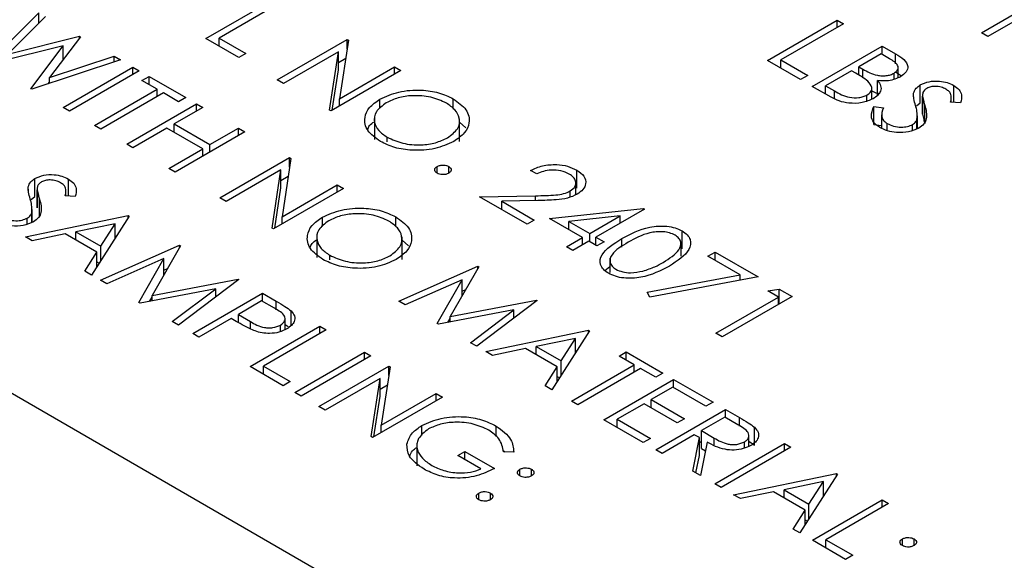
# Model space of a CAD drawing. Header units: inches. Extents: x 1880 to 2363, y -453 to -54.
# Tile 379 of 656: x 2068.505 to 2069.403, y -270.976 to -270.484. Entities that reach past the tile are written whole.
import ezdxf

# ---------------------------------------------------------------- set-up
doc = ezdxf.new("R2010")
doc.units = ezdxf.units.IN
doc.header["$LTSCALE"] = 0.5
doc.header["$MEASUREMENT"] = 0
doc.layers.add('DSS-M-S', color=53, linetype='Continuous')

msp = doc.modelspace()

# ---------------------------------------------------------------- linework, layer by layer
at = {"layer": 'DSS-M-S', "linetype": 'Continuous', "lineweight": 25}
for p, q in [((2064.23349, -268.36222), (2073.07233, -273.46477)), ((2068.67481, -270.50092), (2068.73845, -270.46418)), ((2069.45134, -270.46241), (2069.3877, -270.49915)), ((2068.74416, -270.46748), (2068.68705, -270.50045)), ((2068.47614, -270.524), (2068.52285, -270.47748)), ((2068.52876, -270.48089), (2068.49454, -270.51503)), ((2068.52285, -270.48678), (2068.52285, -270.47748)), ((2069.38199, -270.49585), (2069.41299, -270.47796)), ((2069.18679, -270.52094), (2069.25043, -270.4842)), ((2069.25614, -270.48749), (2069.19902, -270.52046)), ((2069.25043, -270.4842), (2069.25614, -270.48749)), ((2069.25043, -270.49079), (2069.25043, -270.4842)), ((2068.49454, -270.51503), (2068.55973, -270.49878)), ((2068.56056, -270.49925), (2068.53239, -270.53651)), ((2068.55973, -270.49878), (2068.56056, -270.49925)), ((2068.55973, -270.50035), (2068.55973, -270.49878)), ((2068.705, -270.51834), (2068.67481, -270.50092)), ((2068.68705, -270.50045), (2068.71153, -270.51458)), ((2068.68705, -270.50798), (2068.68705, -270.50045)), ((2069.3877, -270.49915), (2069.38199, -270.49585)), ((2068.54501, -270.50756), (2068.47696, -270.52447)), ((2068.51549, -270.54671), (2068.54501, -270.50756)), ((2068.54501, -270.51982), (2068.54501, -270.50756)), ((2068.74009, -270.5386), (2068.80372, -270.50186)), ((2068.80492, -270.50255), (2068.79688, -270.55574)), ((2068.80372, -270.50186), (2068.80492, -270.50255)), ((2068.80372, -270.51047), (2068.80372, -270.50186)), ((2069.22758, -270.54449), (2069.29122, -270.50775)), ((2069.29122, -270.50775), (2069.30364, -270.51492)), ((2069.29122, -270.51528), (2069.29122, -270.50775)), ((2068.53239, -270.53651), (2068.59126, -270.51698)), ((2068.54501, -270.51878), (2068.54598, -270.51853)), ((2068.59126, -270.51698), (2068.5971, -270.52035)), ((2068.59126, -270.52229), (2068.59126, -270.51698)), ((2068.71153, -270.51458), (2068.705, -270.51834)), ((2068.79577, -270.51305), (2068.7458, -270.54189)), ((2068.78774, -270.56611), (2068.79577, -270.51305)), ((2068.79577, -270.52938), (2068.79577, -270.51305)), ((2068.79577, -270.52278), (2068.80245, -270.51893)), ((2069.2904, -270.51481), (2069.27001, -270.52659)), ((2069.29816, -270.51929), (2069.2904, -270.51481)), ((2069.30364, -270.52394), (2069.30364, -270.51492)), ((2068.5971, -270.52035), (2068.5163, -270.54718)), ((2068.54488, -270.56368), (2068.60852, -270.52694)), ((2068.60852, -270.52694), (2068.61423, -270.53024)), ((2068.60852, -270.53353), (2068.60852, -270.52694)), ((2068.79688, -270.55574), (2068.84697, -270.52682)), ((2068.84697, -270.52682), (2068.85268, -270.53012)), ((2068.84697, -270.53342), (2068.84697, -270.52682)), ((2069.21697, -270.53836), (2069.18679, -270.52094)), ((2069.19902, -270.52046), (2069.2235, -270.53459)), ((2069.19902, -270.528), (2069.19902, -270.52046)), ((2069.27001, -270.52659), (2069.27384, -270.5288)), ((2069.27001, -270.53418), (2069.27001, -270.52659)), ((2069.306, -270.53663), (2069.306, -270.5276)), ((2068.53239, -270.54184), (2068.53239, -270.53651)), ((2068.61423, -270.53024), (2068.55059, -270.56698)), ((2068.61668, -270.53919), (2068.62321, -270.53542)), ((2068.62321, -270.53542), (2068.65666, -270.55473)), ((2068.62321, -270.54295), (2068.62321, -270.53542)), ((2068.85268, -270.53012), (2068.78904, -270.56686)), ((2068.7902, -270.56619), (2068.79577, -270.52938)), ((2069.2235, -270.53459), (2069.21697, -270.53836)), ((2069.26348, -270.53036), (2069.23982, -270.54401)), ((2069.26727, -270.53254), (2069.26348, -270.53036)), ((2069.27384, -270.53662), (2069.27384, -270.5288)), ((2069.30226, -270.53813), (2069.30226, -270.53246)), ((2069.30364, -270.53125), (2069.30897, -270.53493)), ((2068.53117, -270.54224), (2068.53239, -270.54062)), ((2068.63055, -270.54719), (2068.61668, -270.53919)), ((2068.7458, -270.54189), (2068.74009, -270.5386)), ((2069.24479, -270.55442), (2069.22758, -270.54449)), ((2069.23982, -270.54401), (2069.24795, -270.54871)), ((2069.23982, -270.55155), (2069.23982, -270.54401)), ((2069.28187, -270.55619), (2069.28187, -270.54619)), ((2069.28719, -270.5527), (2069.28719, -270.53926)), ((2069.32614, -270.5595), (2069.32614, -270.54317)), ((2069.35667, -270.55916), (2069.35667, -270.54365)), ((2068.5163, -270.54718), (2068.51549, -270.54671)), ((2068.57344, -270.58016), (2068.63055, -270.54719)), ((2068.63626, -270.55049), (2068.57915, -270.58346)), ((2068.63055, -270.55379), (2068.63055, -270.54719)), ((2068.65013, -270.5585), (2068.63626, -270.55049)), ((2068.65666, -270.55473), (2068.65013, -270.5585)), ((2069.24795, -270.55586), (2069.24795, -270.54871)), ((2069.27747, -270.55775), (2069.27747, -270.55243)), ((2069.32001, -270.55397), (2069.32001, -270.55081)), ((2069.32808, -270.5529), (2069.32808, -270.56923)), ((2069.32809, -270.56981), (2069.32809, -270.55348)), ((2069.35435, -270.55898), (2069.35435, -270.55453)), ((2068.55059, -270.56698), (2068.54488, -270.56368)), ((2068.60281, -270.59712), (2068.66645, -270.56038)), ((2068.67216, -270.56368), (2068.64605, -270.57875)), ((2068.66645, -270.56038), (2068.67216, -270.56368)), ((2068.66645, -270.56698), (2068.66645, -270.56038)), ((2068.79688, -270.56233), (2068.79688, -270.55574)), ((2068.83363, -270.56469), (2068.83363, -270.55619)), ((2068.90041, -270.56477), (2068.90041, -270.55579)), ((2069.28392, -270.56283), (2069.29252, -270.56408)), ((2069.28392, -270.57916), (2069.28392, -270.56283)), ((2069.32254, -270.56236), (2069.32614, -270.5595)), ((2069.33031, -270.57841), (2069.33031, -270.56207)), ((2069.36285, -270.55965), (2069.35378, -270.55893)), ((2068.78904, -270.56686), (2068.78774, -270.56611)), ((2068.82851, -270.57247), (2068.82851, -270.59288)), ((2069.29085, -270.57042), (2069.29085, -270.58266)), ((2069.32344, -270.58305), (2069.32344, -270.57147)), ((2069.32816, -270.56924), (2069.32809, -270.56981)), ((2068.57915, -270.58346), (2068.57344, -270.58016)), ((2068.64605, -270.57875), (2068.67869, -270.59759)), ((2068.64605, -270.58629), (2068.64605, -270.57875)), ((2068.90615, -270.59458), (2068.90615, -270.57416)), ((2068.90615, -270.57712), (2068.91195, -270.58216)), ((2069.28392, -270.57916), (2069.29085, -270.58017)), ((2069.29589, -270.58479), (2069.29589, -270.57827)), ((2069.31914, -270.58457), (2069.31914, -270.57924)), ((2069.3231, -270.58317), (2069.3231, -270.57431)), ((2068.63953, -270.58252), (2068.60852, -270.60042)), ((2068.67216, -270.60136), (2068.63953, -270.58252)), ((2068.71051, -270.58582), (2068.64687, -270.62255)), ((2068.67869, -270.59759), (2068.7048, -270.58252)), ((2068.7048, -270.58252), (2068.71051, -270.58582)), ((2068.7048, -270.58911), (2068.7048, -270.58252)), ((2068.84031, -270.59491), (2068.84031, -270.59081)), ((2068.60852, -270.60042), (2068.60281, -270.59712)), ((2068.67869, -270.60419), (2068.67869, -270.59759)), ((2068.64116, -270.61926), (2068.67216, -270.60136)), ((2068.67216, -270.60795), (2068.67216, -270.60136)), ((2068.68766, -270.6461), (2068.7513, -270.60937)), ((2068.7525, -270.61006), (2068.74446, -270.66324)), ((2068.7513, -270.60937), (2068.7525, -270.61006)), ((2068.7513, -270.61798), (2068.7513, -270.60937)), ((2068.88572, -270.62361), (2068.88572, -270.61749)), ((2068.89633, -270.62361), (2068.89633, -270.61749)), ((2068.64687, -270.62255), (2068.64116, -270.61926)), ((2068.74335, -270.62055), (2068.69338, -270.6494)), ((2068.73532, -270.67361), (2068.74335, -270.62055)), ((2068.74335, -270.63688), (2068.74335, -270.62055)), ((2068.74335, -270.63029), (2068.75003, -270.62644)), ((2068.97669, -270.62432), (2068.97098, -270.62102)), ((2069.01295, -270.63709), (2069.01295, -270.62076)), ((2068.51922, -270.64475), (2068.51922, -270.62842)), ((2068.54975, -270.64441), (2068.54975, -270.6289)), ((2068.74446, -270.66324), (2068.79455, -270.63433)), ((2068.79455, -270.63433), (2068.80026, -270.63763)), ((2068.79455, -270.64092), (2068.79455, -270.63433)), ((2069.01213, -270.64323), (2069.01213, -270.63255)), ((2068.51309, -270.63922), (2068.51309, -270.63607)), ((2068.51563, -270.64761), (2068.51922, -270.64475)), ((2068.52117, -270.63815), (2068.52117, -270.65448)), ((2068.52117, -270.65506), (2068.52117, -270.63873)), ((2068.55594, -270.64491), (2068.54686, -270.64418)), ((2068.54743, -270.64423), (2068.54743, -270.63978)), ((2068.80026, -270.63763), (2068.73662, -270.67436)), ((2068.73778, -270.6737), (2068.74335, -270.63688)), ((2068.92448, -270.64504), (2068.9755, -270.64409)), ((2068.9755, -270.64856), (2068.9755, -270.64409)), ((2069.00703, -270.64525), (2069.00703, -270.63978)), ((2068.52339, -270.66366), (2068.52339, -270.64733)), ((2068.69338, -270.6494), (2068.68766, -270.6461)), ((2068.96772, -270.67001), (2068.92448, -270.64504)), ((2068.97755, -270.64853), (2068.94463, -270.64914)), ((2068.94463, -270.64914), (2068.97425, -270.66624)), ((2068.94463, -270.65668), (2068.94463, -270.64914)), ((2068.51041, -270.68155), (2068.60424, -270.66224)), ((2068.51619, -270.66842), (2068.51619, -270.65957)), ((2068.51653, -270.6683), (2068.51653, -270.65672)), ((2068.52125, -270.65449), (2068.52117, -270.65506)), ((2068.60505, -270.66271), (2068.57079, -270.7164)), ((2068.60424, -270.66224), (2068.60505, -270.66271)), ((2068.60424, -270.66399), (2068.60424, -270.66224)), ((2068.98812, -270.66483), (2069.07344, -270.65568)), ((2069.05247, -270.66253), (2069.00586, -270.66754)), ((2069.02483, -270.67849), (2069.05247, -270.66253)), ((2069.0746, -270.65635), (2069.03054, -270.68178)), ((2069.05247, -270.66912), (2069.05247, -270.66253)), ((2069.07344, -270.65568), (2069.0746, -270.65635)), ((2069.07344, -270.65702), (2069.07344, -270.65568)), ((2068.51222, -270.66983), (2068.51222, -270.66449)), ((2068.59218, -270.6696), (2068.55634, -270.67698)), ((2068.57909, -270.69011), (2068.59218, -270.6696)), ((2068.59218, -270.68288), (2068.59218, -270.6696)), ((2068.74446, -270.66984), (2068.74446, -270.66324)), ((2068.78121, -270.6722), (2068.78121, -270.66369)), ((2068.84799, -270.67228), (2068.84799, -270.6633)), ((2068.97425, -270.66624), (2068.96772, -270.67001)), ((2069.0183, -270.68225), (2068.98812, -270.66483)), ((2069.00586, -270.66754), (2069.02483, -270.67849)), ((2069.00586, -270.67507), (2069.00586, -270.66754)), ((2068.54672, -270.67896), (2068.51665, -270.68515)), ((2068.57557, -270.69561), (2068.54672, -270.67896)), ((2068.55634, -270.67698), (2068.57909, -270.69011)), ((2068.55634, -270.68451), (2068.55634, -270.67698)), ((2068.59218, -270.68105), (2068.59353, -270.68077)), ((2068.73662, -270.67436), (2068.73532, -270.67361)), ((2068.77609, -270.67997), (2068.77609, -270.70039)), ((2069.02483, -270.68602), (2069.02483, -270.67849)), ((2069.10893, -270.6925), (2069.10893, -270.67617)), ((2068.51665, -270.68515), (2068.51041, -270.68155)), ((2068.57895, -270.72111), (2068.65099, -270.68922)), ((2068.6518, -270.68969), (2068.62586, -270.73501)), ((2068.65099, -270.68922), (2068.6518, -270.68969)), ((2068.65099, -270.69112), (2068.65099, -270.68922)), ((2068.85373, -270.70209), (2068.85373, -270.68167)), ((2068.85373, -270.68463), (2068.85953, -270.68967)), ((2069.00362, -270.69073), (2069.0183, -270.68225)), ((2069.02402, -270.68555), (2069.00933, -270.69403)), ((2069.0183, -270.68885), (2069.0183, -270.68225)), ((2069.03136, -270.68979), (2069.02402, -270.68555)), ((2069.03054, -270.68178), (2069.03789, -270.68602)), ((2069.03054, -270.68932), (2069.03054, -270.68178)), ((2069.03789, -270.68602), (2069.03136, -270.68979)), ((2069.05418, -270.6909), (2069.05418, -270.68321)), ((2069.10802, -270.6992), (2069.10802, -270.68583)), ((2068.56458, -270.71282), (2068.57557, -270.69561)), ((2068.57557, -270.70891), (2068.57557, -270.69561)), ((2068.57909, -270.7034), (2068.57909, -270.69011)), ((2068.78789, -270.70242), (2068.78789, -270.69831)), ((2069.00933, -270.69403), (2069.00362, -270.69073)), ((2069.13253, -270.69921), (2069.13906, -270.69544)), ((2069.13906, -270.69544), (2069.17822, -270.71805)), ((2069.13906, -270.70298), (2069.13906, -270.69544)), ((2068.57557, -270.70441), (2068.57767, -270.70562)), ((2068.63667, -270.70145), (2068.5847, -270.72443)), ((2068.61384, -270.74125), (2068.63667, -270.70145)), ((2068.63667, -270.71612), (2068.63667, -270.70145)), ((2069.04325, -270.70105), (2069.04325, -270.71405)), ((2069.16203, -270.71624), (2069.13253, -270.69921)), ((2068.57079, -270.7164), (2068.56458, -270.71282)), ((2068.63667, -270.71189), (2068.63992, -270.71045)), ((2068.85084, -270.74031), (2068.92288, -270.70842)), ((2068.9237, -270.70889), (2068.89776, -270.7542)), ((2068.92288, -270.70842), (2068.9237, -270.70889)), ((2068.92288, -270.71031), (2068.92288, -270.70842)), ((2069.03868, -270.7122), (2069.04325, -270.70846)), ((2069.07728, -270.732), (2069.16203, -270.71624)), ((2069.16203, -270.72106), (2069.16203, -270.71624)), ((2068.5847, -270.72443), (2068.57895, -270.72111)), ((2068.62586, -270.73501), (2068.70429, -270.71999)), ((2068.70512, -270.72047), (2068.64993, -270.76209)), ((2068.70429, -270.71999), (2068.70512, -270.72047)), ((2068.70429, -270.7211), (2068.70429, -270.71999)), ((2068.90857, -270.72064), (2068.85659, -270.74362)), ((2068.88573, -270.76045), (2068.90857, -270.72064)), ((2068.90857, -270.73532), (2068.90857, -270.72064)), ((2069.17822, -270.71805), (2069.0795, -270.73642)), ((2068.68389, -270.72882), (2068.61513, -270.742)), ((2068.64419, -270.75878), (2068.68389, -270.72882)), ((2068.66298, -270.76963), (2068.72662, -270.73289)), ((2068.68389, -270.73648), (2068.68389, -270.72882)), ((2068.72662, -270.73289), (2068.7391, -270.74009)), ((2068.72662, -270.74042), (2068.72662, -270.73289)), ((2068.90857, -270.73108), (2068.91181, -270.72965)), ((2069.0795, -270.73642), (2069.07728, -270.732)), ((2069.18719, -270.73077), (2069.19746, -270.72916)), ((2069.19698, -270.73642), (2069.18719, -270.73077)), ((2069.19746, -270.72916), (2069.20922, -270.73595)), ((2069.19746, -270.74274), (2069.19746, -270.72916)), ((2068.61513, -270.742), (2068.61384, -270.74125)), ((2068.62372, -270.74035), (2068.62586, -270.73663)), ((2068.62586, -270.73994), (2068.62586, -270.73501)), ((2068.72581, -270.73995), (2068.70459, -270.7522)), ((2068.73745, -270.74667), (2068.72581, -270.73995)), ((2068.7391, -270.74797), (2068.7391, -270.74009)), ((2068.85659, -270.74362), (2068.85084, -270.74031)), ((2068.89776, -270.7542), (2068.97618, -270.73919)), ((2068.97701, -270.73967), (2068.92183, -270.78128)), ((2068.97618, -270.73919), (2068.97701, -270.73967)), ((2068.97618, -270.74029), (2068.97618, -270.73919)), ((2069.13987, -270.76939), (2069.19698, -270.73642)), ((2069.20922, -270.73595), (2069.14558, -270.77269)), ((2069.19698, -270.74301), (2069.19698, -270.73642)), ((2068.70459, -270.7522), (2068.7156, -270.75871)), ((2068.70459, -270.7597), (2068.70459, -270.7522)), ((2068.75264, -270.76248), (2068.75264, -270.74901)), ((2068.95579, -270.74802), (2068.88702, -270.76119)), ((2068.91609, -270.77797), (2068.95579, -270.74802)), ((2068.95579, -270.75567), (2068.95579, -270.74802)), ((2068.64993, -270.76209), (2068.64419, -270.75878)), ((2068.69807, -270.75597), (2068.66869, -270.77292)), ((2068.70262, -270.75859), (2068.69807, -270.75597)), ((2068.7156, -270.76533), (2068.7156, -270.75871)), ((2068.74718, -270.766), (2068.74718, -270.75612)), ((2068.74718, -270.76133), (2068.74989, -270.76332)), ((2068.88702, -270.76119), (2068.88573, -270.76045)), ((2068.89562, -270.75954), (2068.89776, -270.75582)), ((2068.89776, -270.75914), (2068.89776, -270.7542)), ((2068.66869, -270.77292), (2068.66298, -270.76963)), ((2068.7152, -270.79977), (2068.77884, -270.76303)), ((2068.78455, -270.76633), (2068.72744, -270.7993)), ((2068.74298, -270.76778), (2068.74298, -270.76207)), ((2068.77884, -270.76303), (2068.78455, -270.76633)), ((2068.77884, -270.76963), (2068.77884, -270.76303)), ((2068.92998, -270.78599), (2069.02381, -270.76668)), ((2069.02463, -270.76715), (2068.99036, -270.82085)), ((2069.02381, -270.76668), (2069.02463, -270.76715)), ((2069.02381, -270.76843), (2069.02381, -270.76668)), ((2069.14558, -270.77269), (2069.13987, -270.76939)), ((2068.92183, -270.78128), (2068.91609, -270.77797)), ((2069.01175, -270.77404), (2068.97592, -270.78142)), ((2068.99866, -270.79455), (2069.01175, -270.77404)), ((2069.01175, -270.78733), (2069.01175, -270.77404)), ((2068.756, -270.82332), (2068.81963, -270.78658)), ((2068.81963, -270.78658), (2068.82535, -270.78988)), ((2068.81963, -270.79318), (2068.81963, -270.78658)), ((2068.93622, -270.78959), (2068.92998, -270.78599)), ((2068.96629, -270.7834), (2068.93622, -270.78959)), ((2068.99514, -270.80006), (2068.96629, -270.7834)), ((2068.97592, -270.78896), (2068.97592, -270.78142)), ((2068.97592, -270.78142), (2068.99866, -270.79455)), ((2069.01175, -270.78549), (2069.0131, -270.78522)), ((2069.05155, -270.79023), (2069.05808, -270.78646)), ((2069.05808, -270.78646), (2069.09153, -270.80578)), ((2069.05808, -270.794), (2069.05808, -270.78646)), ((2068.82535, -270.78988), (2068.76171, -270.82662)), ((2068.99866, -270.80784), (2068.99866, -270.79455)), ((2069.06542, -270.79824), (2069.05155, -270.79023)), ((2068.74539, -270.8172), (2068.7152, -270.79977)), ((2068.72744, -270.7993), (2068.75192, -270.81343)), ((2068.72744, -270.80683), (2068.72744, -270.7993)), ((2068.77802, -270.83604), (2068.84166, -270.7993)), ((2068.84286, -270.79999), (2068.83482, -270.85318)), ((2068.84166, -270.7993), (2068.84286, -270.79999)), ((2068.84166, -270.80791), (2068.84166, -270.7993)), ((2068.98415, -270.81726), (2068.99514, -270.80006)), ((2068.99514, -270.81336), (2068.99514, -270.80006)), ((2069.00831, -270.83121), (2069.06542, -270.79824)), ((2069.07113, -270.80154), (2069.01402, -270.83451)), ((2069.06542, -270.80483), (2069.06542, -270.79824)), ((2069.085, -270.80954), (2069.07113, -270.80154)), ((2069.09153, -270.80578), (2069.085, -270.80954)), ((2068.75192, -270.81343), (2068.74539, -270.8172)), ((2068.83371, -270.81049), (2068.78374, -270.83933)), ((2068.82568, -270.86355), (2068.83371, -270.81049)), ((2068.83371, -270.82682), (2068.83371, -270.81049)), ((2068.99514, -270.80885), (2068.99724, -270.81006)), ((2069.03768, -270.84817), (2069.10132, -270.81143)), ((2069.10132, -270.81143), (2069.13722, -270.83215)), ((2069.10132, -270.81896), (2069.10132, -270.81143)), ((2068.76171, -270.82662), (2068.756, -270.82332)), ((2068.83371, -270.82022), (2068.84039, -270.81637)), ((2068.83482, -270.85318), (2068.88491, -270.82426)), ((2068.88491, -270.82426), (2068.89062, -270.82756)), ((2068.88491, -270.83086), (2068.88491, -270.82426)), ((2068.99036, -270.82085), (2068.98415, -270.81726)), ((2069.10051, -270.81849), (2069.08092, -270.8298)), ((2069.13069, -270.83592), (2069.10051, -270.81849)), ((2068.89062, -270.82756), (2068.82698, -270.8643)), ((2068.82814, -270.86363), (2068.83371, -270.82682)), ((2069.01402, -270.83451), (2069.00831, -270.83121)), ((2069.08092, -270.8298), (2069.11111, -270.84722)), ((2069.08092, -270.83733), (2069.08092, -270.8298)), ((2069.13722, -270.83215), (2069.13069, -270.83592)), ((2068.78374, -270.83933), (2068.77802, -270.83604)), ((2069.0744, -270.83356), (2069.04992, -270.84769)), ((2069.10459, -270.85099), (2069.0744, -270.83356)), ((2069.085, -270.87548), (2069.14864, -270.83875)), ((2069.14864, -270.83875), (2069.16138, -270.8461)), ((2069.14864, -270.84628), (2069.14864, -270.83875)), ((2069.07358, -270.86889), (2069.03768, -270.84817)), ((2069.04992, -270.84769), (2069.08011, -270.86512)), ((2069.04992, -270.85523), (2069.04992, -270.84769)), ((2069.11111, -270.84722), (2069.10459, -270.85099)), ((2069.14783, -270.84581), (2069.12661, -270.85806)), ((2069.15976, -270.8527), (2069.14783, -270.84581)), ((2069.16138, -270.85394), (2069.16138, -270.8461)), ((2068.83482, -270.85977), (2068.83482, -270.85318)), ((2068.87188, -270.86245), (2068.87188, -270.85345)), ((2068.93953, -270.86346), (2068.93953, -270.85391)), ((2069.12661, -270.85806), (2069.13818, -270.86483)), ((2069.12661, -270.87439), (2069.12661, -270.85806)), ((2069.17493, -270.87125), (2069.17493, -270.85492)), ((2068.82698, -270.8643), (2068.82568, -270.86355)), ((2069.08011, -270.86512), (2069.07358, -270.86889)), ((2069.12009, -270.86182), (2069.09071, -270.87878)), ((2069.11874, -270.89496), (2069.12473, -270.8645)), ((2069.12473, -270.8645), (2069.12009, -270.86182)), ((2069.12473, -270.88083), (2069.12473, -270.8645)), ((2069.12473, -270.86888), (2069.12661, -270.86779)), ((2069.13179, -270.86858), (2069.1258, -270.89903)), ((2069.13818, -270.87113), (2069.13818, -270.86483)), ((2069.1659, -270.87404), (2069.1659, -270.86835)), ((2069.16996, -270.87234), (2069.16996, -270.86259)), ((2069.16996, -270.86768), (2069.17493, -270.87125)), ((2068.86726, -270.86965), (2068.86726, -270.89006)), ((2068.90449, -270.88078), (2068.91101, -270.87701)), ((2068.91101, -270.87701), (2068.93794, -270.89256)), ((2068.91101, -270.88455), (2068.91101, -270.87701)), ((2068.94552, -270.87584), (2068.9473, -270.8775)), ((2068.95563, -270.87763), (2068.9461, -270.87749)), ((2069.09071, -270.87878), (2069.085, -270.87548)), ((2069.12661, -270.87439), (2069.13023, -270.87651)), ((2069.13885, -270.90657), (2069.20249, -270.86983)), ((2069.2082, -270.87313), (2069.14456, -270.90987)), ((2069.20249, -270.86983), (2069.2082, -270.87313)), ((2069.20249, -270.87643), (2069.20249, -270.86983)), ((2068.9257, -270.89303), (2068.90449, -270.88078)), ((2069.12162, -270.89662), (2069.12473, -270.88083)), ((2068.96119, -270.89939), (2068.96119, -270.89326)), ((2068.9718, -270.89939), (2068.9718, -270.89326)), ((2069.1258, -270.89903), (2069.11874, -270.89496)), ((2069.15599, -270.91646), (2069.24981, -270.89715)), ((2069.23775, -270.90451), (2069.20192, -270.91189)), ((2069.25063, -270.89762), (2069.21636, -270.95132)), ((2069.22466, -270.92502), (2069.23775, -270.90451)), ((2069.23775, -270.9178), (2069.23775, -270.90451)), ((2069.24981, -270.89715), (2069.25063, -270.89762)), ((2069.24981, -270.8989), (2069.24981, -270.89715)), ((2069.14456, -270.90987), (2069.13885, -270.90657)), ((2069.19229, -270.91387), (2069.16222, -270.92006)), ((2069.22114, -270.93053), (2069.19229, -270.91387)), ((2069.20192, -270.91189), (2069.22466, -270.92502)), ((2069.20192, -270.91943), (2069.20192, -270.91189)), ((2068.92366, -270.92105), (2068.92366, -270.91493)), ((2068.93427, -270.92105), (2068.93427, -270.91493)), ((2069.16222, -270.92006), (2069.15599, -270.91646)), ((2069.22778, -270.95791), (2069.29142, -270.92117)), ((2069.23775, -270.91596), (2069.2391, -270.91569)), ((2069.29142, -270.92117), (2069.29714, -270.92447)), ((2069.29142, -270.92777), (2069.29142, -270.92117)), ((2069.21015, -270.94773), (2069.22114, -270.93053)), ((2069.22114, -270.94382), (2069.22114, -270.93053)), ((2069.22466, -270.93831), (2069.22466, -270.92502)), ((2069.29714, -270.92447), (2069.24002, -270.95744)), ((2069.22114, -270.93932), (2069.22324, -270.94053)), ((2069.21636, -270.95132), (2069.21015, -270.94773)), ((2069.25797, -270.97534), (2069.22778, -270.95791)), ((2069.24002, -270.95744), (2069.2645, -270.97157)), ((2069.24002, -270.96497), (2069.24002, -270.95744)), ((2069.30978, -270.96286), (2069.30978, -270.95673)), ((2069.32039, -270.96286), (2069.32039, -270.95673)), ((2069.2645, -270.97157), (2069.25797, -270.97534))]:
    msp.add_line(p, q, dxfattribs=at)
for points, knots in [([(2069.30226, -270.53246), (2069.30364, -270.53145), (2069.30572, -270.52993), (2069.30614, -270.52736), (2069.30505, -270.5236), (2069.30122, -270.5212), (2069.29816, -270.51929)], [0, 0, 0, 0, 0.249284, 0.374925, 0.500645, 1, 1, 1, 1]), ([(2069.30364, -270.51492), (2069.30631, -270.51652), (2069.31161, -270.51972), (2069.31555, -270.52574), (2069.31377, -270.53158), (2069.30998, -270.53432), (2069.30809, -270.53569)], [0, 0, 0, 0, 0.281317, 0.559922, 0.779935, 1, 1, 1, 1]), ([(2069.27842, -270.53985), (2069.27648, -270.53841), (2069.27302, -270.53585), (2069.26902, -270.53355), (2069.26727, -270.53254)], [0, 0, 0, 0, 0.559734, 1, 1, 1, 1]), ([(2069.27384, -270.5288), (2069.27785, -270.5311), (2069.28287, -270.53398), (2069.29102, -270.53497), (2069.29515, -270.53479), (2069.29911, -270.53401), (2069.30121, -270.53298), (2069.30226, -270.53246)], [0, 0, 0, 0, 0.4986071, 0.6240085, 0.7494012, 0.8747358, 1, 1, 1, 1]), ([(2069.30809, -270.53569), (2069.30648, -270.5365), (2069.30326, -270.5381), (2069.29606, -270.53984), (2069.29055, -270.53948), (2069.28719, -270.53926)], [0, 0, 0, 0, 0.280867, 0.561527, 1, 1, 1, 1]), ([(2069.27747, -270.55243), (2069.27883, -270.55142), (2069.28157, -270.54939), (2069.28244, -270.54464), (2069.27994, -270.54167), (2069.27842, -270.53985)], [0, 0, 0, 0, 0.279944, 0.560429, 1, 1, 1, 1]), ([(2069.28719, -270.53926), (2069.28833, -270.54081), (2069.29059, -270.5439), (2069.29034, -270.54867), (2069.28765, -270.55274), (2069.28467, -270.55473), (2069.28318, -270.55572)], [0, 0, 0, 0, 0.280382, 0.559606, 0.779765, 1, 1, 1, 1]), ([(2069.32001, -270.55081), (2069.32054, -270.54921), (2069.32148, -270.54636), (2069.32471, -270.54414), (2069.32614, -270.54317)], [0, 0, 0, 0, 0.55984, 1, 1, 1, 1]), ([(2069.32614, -270.54317), (2069.32867, -270.54202), (2069.33374, -270.53973), (2069.34299, -270.53941), (2069.35091, -270.54084), (2069.35475, -270.54271), (2069.35667, -270.54365)], [0, 0, 0, 0, 0.279553, 0.558798, 0.779378, 1, 1, 1, 1]), ([(2069.34951, -270.54705), (2069.34811, -270.54636), (2069.34533, -270.54498), (2069.34024, -270.54433), (2069.33548, -270.54473), (2069.33324, -270.54578), (2069.33212, -270.54631)], [0, 0, 0, 0, 0.280274, 0.559931, 0.77992, 1, 1, 1, 1]), ([(2069.35667, -270.54365), (2069.35844, -270.54489), (2069.36197, -270.54737), (2069.36436, -270.55307), (2069.36343, -270.55716), (2069.36285, -270.55965)], [0, 0, 0, 0, 0.27975, 0.559501, 1, 1, 1, 1]), ([(2068.83363, -270.55619), (2068.83913, -270.55369), (2068.85012, -270.5487), (2068.87002, -270.54727), (2068.88768, -270.54977), (2068.89616, -270.55378), (2068.90041, -270.55579)], [0, 0, 0, 0, 0.279731, 0.559327, 0.77968, 1, 1, 1, 1]), ([(2068.89416, -270.55972), (2068.88962, -270.5577), (2068.88054, -270.55366), (2068.86426, -270.55245), (2068.84974, -270.55448), (2068.84283, -270.55781), (2068.83937, -270.55947)], [0, 0, 0, 0, 0.279627, 0.55935, 0.77963, 1, 1, 1, 1]), ([(2069.28318, -270.55572), (2069.27995, -270.55715), (2069.27348, -270.56001), (2069.26171, -270.5602), (2069.2519, -270.55808), (2069.24716, -270.55564), (2069.24479, -270.55442)], [0, 0, 0, 0, 0.279141, 0.558654, 0.779059, 1, 1, 1, 1]), ([(2069.24795, -270.54871), (2069.25212, -270.55111), (2069.25836, -270.5547), (2069.26873, -270.55505), (2069.27419, -270.55402), (2069.27637, -270.55296), (2069.27747, -270.55243)], [0, 0, 0, 0, 0.49936, 0.748736, 0.874399, 1, 1, 1, 1]), ([(2069.28187, -270.54854), (2069.28343, -270.54946), (2069.28536, -270.55061), (2069.28798, -270.55085), (2069.28848, -270.55089)], [0, 0, 0, 0, 0.8081796, 1, 1, 1, 1]), ([(2069.32178, -270.56183), (2069.32117, -270.55979), (2069.32008, -270.55614), (2069.32003, -270.55244), (2069.32001, -270.55081)], [0, 0, 0, 0, 0.560413, 1, 1, 1, 1]), ([(2069.33212, -270.54631), (2069.3313, -270.54687), (2069.32968, -270.54798), (2069.32813, -270.55046), (2069.3281, -270.55233), (2069.32809, -270.55348)], [0, 0, 0, 0, 0.279946, 0.559774, 1, 1, 1, 1]), ([(2069.32809, -270.55348), (2069.32844, -270.55509), (2069.32907, -270.55796), (2069.32993, -270.56082), (2069.33031, -270.56207)], [0, 0, 0, 0, 0.559906, 1, 1, 1, 1]), ([(2069.35378, -270.55893), (2069.35405, -270.55751), (2069.35449, -270.55516), (2069.35422, -270.55186), (2069.35266, -270.54917), (2069.35056, -270.54775), (2069.34951, -270.54705)], [0, 0, 0, 0, 0.340409, 0.560482, 0.78018, 1, 1, 1, 1]), ([(2068.83401, -270.59471), (2068.82963, -270.59154), (2068.82086, -270.58522), (2068.81888, -270.57369), (2068.82305, -270.56348), (2068.8301, -270.55862), (2068.83363, -270.55619)], [0, 0, 0, 0, 0.279663, 0.559354, 0.779636, 1, 1, 1, 1]), ([(2068.83937, -270.55947), (2068.83585, -270.56207), (2068.8288, -270.56726), (2068.82784, -270.57669), (2068.83164, -270.58491), (2068.83742, -270.58884), (2068.84031, -270.59081)], [0, 0, 0, 0, 0.279416, 0.559077, 0.779478, 1, 1, 1, 1]), ([(2068.89514, -270.59133), (2068.89869, -270.58871), (2068.9058, -270.58348), (2068.90682, -270.57396), (2068.90271, -270.56574), (2068.89701, -270.56172), (2068.89416, -270.55972)], [0, 0, 0, 0, 0.279468, 0.55887, 0.779516, 1, 1, 1, 1]), ([(2068.90041, -270.55579), (2068.90487, -270.55897), (2068.9138, -270.56533), (2068.91592, -270.57698), (2068.9116, -270.58729), (2068.90443, -270.59218), (2068.90084, -270.59463)], [0, 0, 0, 0, 0.279767, 0.559358, 0.779571, 1, 1, 1, 1]), ([(2069.28936, -270.58203), (2069.28724, -270.58054), (2069.283, -270.57755), (2069.28055, -270.57059), (2069.28264, -270.56578), (2069.28392, -270.56283)], [0, 0, 0, 0, 0.27988, 0.559666, 1, 1, 1, 1]), ([(2069.29252, -270.56408), (2069.29151, -270.56685), (2069.29009, -270.57071), (2069.29226, -270.57568), (2069.29468, -270.5774), (2069.29589, -270.57827)], [0, 0, 0, 0, 0.559321, 0.779782, 1, 1, 1, 1]), ([(2069.3231, -270.57431), (2069.32324, -270.57197), (2069.32349, -270.56778), (2069.3223, -270.56365), (2069.32178, -270.56183)], [0, 0, 0, 0, 0.559496, 1, 1, 1, 1]), ([(2069.33031, -270.56207), (2069.33134, -270.56608), (2069.33278, -270.57167), (2069.32985, -270.57882), (2069.32646, -270.58133), (2069.32476, -270.58259)], [0, 0, 0, 0, 0.560115, 0.780284, 1, 1, 1, 1]), ([(2069.32809, -270.56981), (2069.32844, -270.57142), (2069.32907, -270.57429), (2069.32993, -270.57715), (2069.33031, -270.57841)], [0, 0, 0, 0, 0.559906, 1, 1, 1, 1]), ([(2068.8225, -270.58384), (2068.82289, -270.58257), (2068.82372, -270.57986), (2068.82685, -270.57777), (2068.82851, -270.57666)], [0, 0, 0, 0, 0.469148, 1, 1, 1, 1]), ([(2069.32476, -270.58259), (2069.3218, -270.58388), (2069.31588, -270.58648), (2069.30525, -270.58674), (2069.296, -270.58529), (2069.29157, -270.58312), (2069.28936, -270.58203)], [0, 0, 0, 0, 0.279183, 0.559085, 0.779446, 1, 1, 1, 1]), ([(2069.29589, -270.57827), (2069.29777, -270.57915), (2069.30153, -270.58093), (2069.30828, -270.58186), (2069.3146, -270.58127), (2069.31763, -270.57992), (2069.31914, -270.57924)], [0, 0, 0, 0, 0.280276, 0.560148, 0.780153, 1, 1, 1, 1]), ([(2069.31914, -270.57924), (2069.32025, -270.57841), (2069.32224, -270.57694), (2069.32284, -270.57512), (2069.3231, -270.57431)], [0, 0, 0, 0, 0.5589902, 1, 1, 1, 1]), ([(2068.84031, -270.59081), (2068.84481, -270.59287), (2068.85382, -270.59701), (2068.87015, -270.59839), (2068.88473, -270.59633), (2068.89167, -270.593), (2068.89514, -270.59133)], [0, 0, 0, 0, 0.27983, 0.559389, 0.779654, 1, 1, 1, 1]), ([(2068.90084, -270.59463), (2068.89534, -270.59716), (2068.88435, -270.60222), (2068.86434, -270.6033), (2068.84664, -270.60085), (2068.83822, -270.59675), (2068.83401, -270.59471)], [0, 0, 0, 0, 0.27963, 0.559343, 0.779597, 1, 1, 1, 1]), ([(2068.88572, -270.62361), (2068.88504, -270.62311), (2068.88367, -270.6221), (2068.88338, -270.62027), (2068.88405, -270.61865), (2068.88517, -270.61788), (2068.88572, -270.61749)], [0, 0, 0, 0, 0.2795812, 0.5591432, 0.7795754, 1, 1, 1, 1]), ([(2068.88572, -270.61749), (2068.8866, -270.61709), (2068.88835, -270.6163), (2068.89152, -270.61613), (2068.89432, -270.61652), (2068.89566, -270.61717), (2068.89633, -270.61749)], [0, 0, 0, 0, 0.279576, 0.559284, 0.779552, 1, 1, 1, 1]), ([(2068.89633, -270.61749), (2068.89702, -270.618), (2068.89842, -270.619), (2068.89867, -270.62084), (2068.89803, -270.62246), (2068.8969, -270.62323), (2068.89633, -270.62361)], [0, 0, 0, 0, 0.2796016, 0.559212, 0.7794752, 1, 1, 1, 1]), ([(2068.97098, -270.62102), (2068.97445, -270.61945), (2068.98137, -270.61631), (2068.99387, -270.61536), (2069.00502, -270.6169), (2069.01031, -270.61947), (2069.01295, -270.62076)], [0, 0, 0, 0, 0.280029, 0.559515, 0.779668, 1, 1, 1, 1]), ([(2068.51922, -270.62842), (2068.52176, -270.62727), (2068.52682, -270.62499), (2068.53608, -270.62466), (2068.54399, -270.62609), (2068.54783, -270.62796), (2068.54975, -270.6289)], [0, 0, 0, 0, 0.2795526, 0.5587984, 0.7793777, 1, 1, 1, 1]), ([(2068.89633, -270.62361), (2068.89545, -270.62401), (2068.8937, -270.62481), (2068.89053, -270.62497), (2068.88773, -270.62458), (2068.88639, -270.62394), (2068.88572, -270.62361)], [0, 0, 0, 0, 0.279469, 0.559358, 0.779674, 1, 1, 1, 1]), ([(2069.00613, -270.62436), (2069.00373, -270.62323), (2068.99895, -270.62098), (2068.99007, -270.62044), (2068.98244, -270.62178), (2068.97861, -270.62347), (2068.97669, -270.62432)], [0, 0, 0, 0, 0.279699, 0.558847, 0.779176, 1, 1, 1, 1]), ([(2069.00703, -270.63978), (2069.00873, -270.63849), (2069.01214, -270.6359), (2069.01242, -270.63125), (2069.01042, -270.62724), (2069.00756, -270.62532), (2069.00613, -270.62436)], [0, 0, 0, 0, 0.2791258, 0.5589784, 0.77935, 1, 1, 1, 1]), ([(2069.01295, -270.62076), (2069.01552, -270.62255), (2069.02066, -270.62613), (2069.02178, -270.63276), (2069.01931, -270.63859), (2069.01527, -270.64138), (2069.01326, -270.64278)], [0, 0, 0, 0, 0.27989, 0.559224, 0.779582, 1, 1, 1, 1]), ([(2068.51309, -270.63607), (2068.51362, -270.63447), (2068.51456, -270.63161), (2068.5178, -270.62939), (2068.51922, -270.62842)], [0, 0, 0, 0, 0.55984, 1, 1, 1, 1]), ([(2068.5252, -270.63156), (2068.52439, -270.63212), (2068.52276, -270.63323), (2068.52121, -270.63572), (2068.52119, -270.63759), (2068.52117, -270.63873)], [0, 0, 0, 0, 0.279946, 0.559774, 1, 1, 1, 1]), ([(2068.54259, -270.6323), (2068.5412, -270.63161), (2068.53842, -270.63023), (2068.53333, -270.62959), (2068.52856, -270.62998), (2068.52632, -270.63104), (2068.5252, -270.63156)], [0, 0, 0, 0, 0.280274, 0.559931, 0.77992, 1, 1, 1, 1]), ([(2068.54686, -270.64418), (2068.54713, -270.64276), (2068.54757, -270.64041), (2068.54731, -270.63712), (2068.54574, -270.63442), (2068.54364, -270.63301), (2068.54259, -270.6323)], [0, 0, 0, 0, 0.340409, 0.560482, 0.78018, 1, 1, 1, 1]), ([(2068.54975, -270.6289), (2068.55152, -270.63014), (2068.55506, -270.63262), (2068.55745, -270.63833), (2068.55651, -270.64241), (2068.55594, -270.64491)], [0, 0, 0, 0, 0.27975, 0.559501, 1, 1, 1, 1]), ([(2068.51486, -270.64708), (2068.51425, -270.64504), (2068.51317, -270.64139), (2068.51311, -270.63769), (2068.51309, -270.63607)], [0, 0, 0, 0, 0.5604127, 1, 1, 1, 1]), ([(2068.52117, -270.63873), (2068.52152, -270.64034), (2068.52215, -270.64322), (2068.52301, -270.64607), (2068.52339, -270.64733)], [0, 0, 0, 0, 0.559906, 1, 1, 1, 1]), ([(2068.9755, -270.64409), (2068.98169, -270.64404), (2068.99032, -270.64396), (2069.00132, -270.64248), (2069.00513, -270.64068), (2069.00703, -270.63978)], [0, 0, 0, 0, 0.5607172, 0.7805321, 1, 1, 1, 1]), ([(2069.01326, -270.64278), (2069.01047, -270.64409), (2069.0049, -270.6467), (2068.99218, -270.64817), (2068.9831, -270.64839), (2068.97755, -270.64853)], [0, 0, 0, 0, 0.279288, 0.559154, 1, 1, 1, 1]), ([(2068.51619, -270.65957), (2068.51632, -270.65722), (2068.51657, -270.65303), (2068.51538, -270.6489), (2068.51486, -270.64708)], [0, 0, 0, 0, 0.559496, 1, 1, 1, 1]), ([(2068.52339, -270.64733), (2068.52442, -270.65133), (2068.52586, -270.65692), (2068.52294, -270.66407), (2068.51954, -270.66658), (2068.51784, -270.66784)], [0, 0, 0, 0, 0.560115, 0.780284, 1, 1, 1, 1]), ([(2068.51222, -270.66449), (2068.51333, -270.66367), (2068.51532, -270.6622), (2068.51592, -270.66037), (2068.51619, -270.65957)], [0, 0, 0, 0, 0.55899, 1, 1, 1, 1]), ([(2068.78121, -270.66369), (2068.78671, -270.6612), (2068.7977, -270.65621), (2068.8176, -270.65478), (2068.83526, -270.65728), (2068.84374, -270.66129), (2068.84799, -270.6633)], [0, 0, 0, 0, 0.279731, 0.559327, 0.77968, 1, 1, 1, 1]), ([(2068.84174, -270.66723), (2068.8372, -270.66521), (2068.82812, -270.66117), (2068.81184, -270.65996), (2068.79732, -270.66199), (2068.79041, -270.66531), (2068.78695, -270.66698)], [0, 0, 0, 0, 0.2796271, 0.5593495, 0.7796302, 1, 1, 1, 1]), ([(2068.51784, -270.66784), (2068.51489, -270.66913), (2068.50896, -270.67173), (2068.49833, -270.672), (2068.48908, -270.67055), (2068.48466, -270.66837), (2068.48244, -270.66729)], [0, 0, 0, 0, 0.279183, 0.559085, 0.779446, 1, 1, 1, 1]), ([(2068.48897, -270.66352), (2068.49085, -270.66441), (2068.49461, -270.66618), (2068.50136, -270.66711), (2068.50769, -270.66653), (2068.51071, -270.66517), (2068.51222, -270.66449)], [0, 0, 0, 0, 0.280276, 0.560148, 0.780153, 1, 1, 1, 1]), ([(2068.78159, -270.70221), (2068.77721, -270.69905), (2068.76844, -270.69273), (2068.76646, -270.6812), (2068.77063, -270.67099), (2068.77768, -270.66613), (2068.78121, -270.66369)], [0, 0, 0, 0, 0.279663, 0.559354, 0.779636, 1, 1, 1, 1]), ([(2068.78695, -270.66698), (2068.78342, -270.66957), (2068.77637, -270.67477), (2068.77542, -270.6842), (2068.77922, -270.69241), (2068.785, -270.69635), (2068.78789, -270.69831)], [0, 0, 0, 0, 0.279416, 0.5590765, 0.779478, 1, 1, 1, 1]), ([(2068.84272, -270.69884), (2068.84627, -270.69622), (2068.85338, -270.69099), (2068.85439, -270.68146), (2068.85029, -270.67324), (2068.84459, -270.66923), (2068.84174, -270.66723)], [0, 0, 0, 0, 0.279468, 0.5588703, 0.7795158, 1, 1, 1, 1]), ([(2068.84799, -270.6633), (2068.85245, -270.66648), (2068.86138, -270.67284), (2068.8635, -270.68449), (2068.85918, -270.6948), (2068.85201, -270.69969), (2068.84842, -270.70214)], [0, 0, 0, 0, 0.279767, 0.559358, 0.779571, 1, 1, 1, 1]), ([(2069.05418, -270.68321), (2069.06202, -270.67897), (2069.07184, -270.67365), (2069.08733, -270.67156), (2069.09526, -270.67175), (2069.1029, -270.67321), (2069.10692, -270.67518), (2069.10893, -270.67617)], [0, 0, 0, 0, 0.498702, 0.624177, 0.749467, 0.874745, 1, 1, 1, 1]), ([(2069.1026, -270.68005), (2069.10099, -270.67929), (2069.09778, -270.67777), (2069.09167, -270.67683), (2069.08546, -270.67685), (2069.0735, -270.6789), (2069.06595, -270.68312), (2069.05992, -270.68649)], [0, 0, 0, 0, 0.125139, 0.250418, 0.375519, 0.500847, 1, 1, 1, 1]), ([(2069.09173, -270.70486), (2069.09741, -270.70132), (2069.10591, -270.696), (2069.1087, -270.68751), (2069.10651, -270.68283), (2069.1039, -270.68098), (2069.1026, -270.68005)], [0, 0, 0, 0, 0.500072, 0.749021, 0.874598, 1, 1, 1, 1]), ([(2069.10893, -270.67617), (2069.11066, -270.67734), (2069.1141, -270.67967), (2069.11761, -270.68553), (2069.11559, -270.69663), (2069.10469, -270.70355), (2069.09742, -270.70817)], [0, 0, 0, 0, 0.1256, 0.251197, 0.500581, 1, 1, 1, 1]), ([(2068.77007, -270.69135), (2068.77047, -270.69008), (2068.7713, -270.68736), (2068.77443, -270.68527), (2068.77609, -270.68416)], [0, 0, 0, 0, 0.469148, 1, 1, 1, 1]), ([(2069.04203, -270.71479), (2069.04032, -270.71363), (2069.03691, -270.71131), (2069.03348, -270.70549), (2069.03582, -270.69449), (2069.04683, -270.68772), (2069.05418, -270.68321)], [0, 0, 0, 0, 0.125551, 0.25109, 0.50025, 1, 1, 1, 1]), ([(2069.05992, -270.68649), (2069.05401, -270.68995), (2069.04517, -270.69514), (2069.0426, -270.70368), (2069.04485, -270.70834), (2069.04745, -270.7102), (2069.04875, -270.71113)], [0, 0, 0, 0, 0.500291, 0.749086, 0.874606, 1, 1, 1, 1]), ([(2068.78789, -270.69831), (2068.79239, -270.70038), (2068.80139, -270.70451), (2068.81773, -270.70589), (2068.8323, -270.70384), (2068.83925, -270.7005), (2068.84272, -270.69884)], [0, 0, 0, 0, 0.27983, 0.559389, 0.779654, 1, 1, 1, 1]), ([(2068.84842, -270.70214), (2068.84292, -270.70467), (2068.83193, -270.70972), (2068.81191, -270.71081), (2068.79422, -270.70836), (2068.7858, -270.70426), (2068.78159, -270.70221)], [0, 0, 0, 0, 0.27963, 0.559343, 0.779597, 1, 1, 1, 1]), ([(2069.07333, -270.71271), (2069.07707, -270.71148), (2069.08376, -270.70929), (2069.0893, -270.70622), (2069.09173, -270.70486)], [0, 0, 0, 0, 0.559599, 1, 1, 1, 1]), ([(2069.09742, -270.70817), (2069.08943, -270.71238), (2069.07744, -270.71868), (2069.05824, -270.71978), (2069.0481, -270.71777), (2069.04405, -270.71578), (2069.04203, -270.71479)], [0, 0, 0, 0, 0.4994065, 0.7487427, 0.8743724, 1, 1, 1, 1]), ([(2069.04875, -270.71113), (2069.0507, -270.71201), (2069.05462, -270.71377), (2069.06362, -270.71477), (2069.06965, -270.71349), (2069.07333, -270.71271)], [0, 0, 0, 0, 0.280257, 0.560781, 1, 1, 1, 1]), ([(2068.7391, -270.74009), (2068.74183, -270.74166), (2068.7467, -270.74445), (2068.75083, -270.74762), (2068.75264, -270.74901)], [0, 0, 0, 0, 0.560314, 1, 1, 1, 1]), ([(2068.74298, -270.76207), (2068.74452, -270.76085), (2068.74683, -270.75901), (2068.74736, -270.756), (2068.74608, -270.75154), (2068.74128, -270.74884), (2068.73745, -270.74667)], [0, 0, 0, 0, 0.248969, 0.374729, 0.500383, 1, 1, 1, 1]), ([(2068.75264, -270.74901), (2068.75388, -270.75053), (2068.75635, -270.75357), (2068.75604, -270.75836), (2068.75326, -270.7624), (2068.75023, -270.76437), (2068.74872, -270.76535)], [0, 0, 0, 0, 0.279705, 0.559381, 0.779509, 1, 1, 1, 1]), ([(2068.71987, -270.76734), (2068.71648, -270.76582), (2068.71042, -270.76311), (2068.705, -270.75997), (2068.70262, -270.75859)], [0, 0, 0, 0, 0.559694, 1, 1, 1, 1]), ([(2068.7156, -270.75871), (2068.71946, -270.76096), (2068.7243, -270.76377), (2068.73218, -270.76464), (2068.73755, -270.76437), (2068.74081, -270.76299), (2068.74298, -270.76207)], [0, 0, 0, 0, 0.499721, 0.62535, 0.751083, 1, 1, 1, 1]), ([(2068.74872, -270.76535), (2068.74647, -270.76647), (2068.74197, -270.76872), (2068.73368, -270.76983), (2068.72605, -270.76923), (2068.72193, -270.76797), (2068.71987, -270.76734)], [0, 0, 0, 0, 0.2800989, 0.5593238, 0.7794579, 1, 1, 1, 1]), ([(2068.87188, -270.85345), (2068.87749, -270.85093), (2068.88872, -270.8459), (2068.90907, -270.84473), (2068.92681, -270.84766), (2068.93529, -270.85183), (2068.93953, -270.85391)], [0, 0, 0, 0, 0.27959, 0.559072, 0.779411, 1, 1, 1, 1]), ([(2068.93281, -270.85757), (2068.9283, -270.85553), (2068.91927, -270.85145), (2068.90307, -270.84994), (2068.88842, -270.85173), (2068.88137, -270.85498), (2068.87784, -270.8566)], [0, 0, 0, 0, 0.279847, 0.559555, 0.779847, 1, 1, 1, 1]), ([(2069.16138, -270.8461), (2069.16409, -270.84765), (2069.16893, -270.85043), (2069.1731, -270.85355), (2069.17493, -270.85492)], [0, 0, 0, 0, 0.56024, 1, 1, 1, 1]), ([(2068.85824, -270.87033), (2068.85936, -270.86678), (2068.86138, -270.86043), (2068.86867, -270.85559), (2068.87188, -270.85345)], [0, 0, 0, 0, 0.559317, 1, 1, 1, 1]), ([(2068.87784, -270.8566), (2068.87429, -270.8594), (2068.86717, -270.86502), (2068.86672, -270.87503), (2068.87164, -270.88352), (2068.87775, -270.88765), (2068.8808, -270.88972)], [0, 0, 0, 0, 0.2790614, 0.5585842, 0.7792365, 1, 1, 1, 1]), ([(2068.9461, -270.87749), (2068.9454, -270.87335), (2068.94415, -270.86595), (2068.93628, -270.86013), (2068.93281, -270.85757)], [0, 0, 0, 0, 0.55984, 1, 1, 1, 1]), ([(2068.93953, -270.85391), (2068.94484, -270.85785), (2068.95433, -270.86488), (2068.95523, -270.87373), (2068.95563, -270.87763)], [0, 0, 0, 0, 0.558579, 1, 1, 1, 1]), ([(2069.1659, -270.86835), (2069.16677, -270.86777), (2069.16849, -270.86661), (2069.16977, -270.86441), (2069.17013, -270.86214), (2069.16853, -270.85762), (2069.16365, -270.85488), (2069.15976, -270.8527)], [0, 0, 0, 0, 0.125307, 0.250617, 0.375954, 0.501281, 1, 1, 1, 1]), ([(2069.17493, -270.85492), (2069.17626, -270.85646), (2069.17893, -270.85953), (2069.17885, -270.86443), (2069.17623, -270.86862), (2069.17314, -270.87064), (2069.1716, -270.87165)], [0, 0, 0, 0, 0.279797, 0.5595, 0.779626, 1, 1, 1, 1]), ([(2069.1716, -270.87165), (2069.16942, -270.87272), (2069.16507, -270.87484), (2069.15657, -270.87611), (2069.14406, -270.87506), (2069.13685, -270.87125), (2069.13179, -270.86858)], [0, 0, 0, 0, 0.18712, 0.373979, 0.560911, 1, 1, 1, 1]), ([(2069.13818, -270.86483), (2069.1421, -270.86708), (2069.14701, -270.8699), (2069.15494, -270.87089), (2069.16039, -270.87066), (2069.1637, -270.86927), (2069.1659, -270.86835)], [0, 0, 0, 0, 0.4998271, 0.6254978, 0.7512079, 1, 1, 1, 1]), ([(2068.87378, -270.8932), (2068.86837, -270.88945), (2068.85872, -270.88276), (2068.85838, -270.87413), (2068.85824, -270.87033)], [0, 0, 0, 0, 0.559617, 1, 1, 1, 1]), ([(2068.86074, -270.88159), (2068.8613, -270.8798), (2068.86226, -270.87672), (2068.86578, -270.87436), (2068.86726, -270.87337)], [0, 0, 0, 0, 0.57824, 1, 1, 1, 1]), ([(2068.93794, -270.89256), (2068.93274, -270.89511), (2068.92237, -270.90019), (2068.90297, -270.90209), (2068.88585, -270.89928), (2068.8778, -270.89523), (2068.87378, -270.8932)], [0, 0, 0, 0, 0.280351, 0.559367, 0.779371, 1, 1, 1, 1]), ([(2068.8808, -270.88972), (2068.88434, -270.89147), (2068.8914, -270.89496), (2068.9042, -270.89689), (2068.91632, -270.89634), (2068.92257, -270.89413), (2068.9257, -270.89303)], [0, 0, 0, 0, 0.280254, 0.559912, 0.779941, 1, 1, 1, 1]), ([(2068.96119, -270.89939), (2068.9605, -270.89888), (2068.95912, -270.89787), (2068.95884, -270.89604), (2068.95951, -270.89442), (2068.96063, -270.89365), (2068.96119, -270.89326)], [0, 0, 0, 0, 0.279647, 0.559299, 0.779615, 1, 1, 1, 1]), ([(2068.96119, -270.89326), (2068.96207, -270.89287), (2068.96382, -270.89208), (2068.96699, -270.89192), (2068.96979, -270.8923), (2068.97113, -270.89294), (2068.9718, -270.89326)], [0, 0, 0, 0, 0.279585, 0.559454, 0.779697, 1, 1, 1, 1]), ([(2068.9718, -270.89326), (2068.97249, -270.89377), (2068.97389, -270.89478), (2068.97414, -270.89661), (2068.9735, -270.89823), (2068.97237, -270.899), (2068.9718, -270.89939)], [0, 0, 0, 0, 0.279602, 0.559212, 0.779475, 1, 1, 1, 1]), ([(2068.9718, -270.89939), (2068.97093, -270.89979), (2068.96918, -270.90059), (2068.966, -270.90074), (2068.96319, -270.90036), (2068.96186, -270.89971), (2068.96119, -270.89939)], [0, 0, 0, 0, 0.279517, 0.559326, 0.779544, 1, 1, 1, 1]), ([(2068.92366, -270.91493), (2068.92454, -270.91453), (2068.92629, -270.91374), (2068.92946, -270.91357), (2068.93226, -270.91396), (2068.9336, -270.91461), (2068.93427, -270.91493)], [0, 0, 0, 0, 0.279576, 0.559284, 0.779552, 1, 1, 1, 1]), ([(2068.92366, -270.92105), (2068.92298, -270.92055), (2068.92161, -270.91954), (2068.92132, -270.91771), (2068.92199, -270.91609), (2068.9231, -270.91532), (2068.92366, -270.91493)], [0, 0, 0, 0, 0.279581, 0.559143, 0.779575, 1, 1, 1, 1]), ([(2068.93427, -270.92105), (2068.93339, -270.92145), (2068.93164, -270.92225), (2068.92847, -270.92241), (2068.92567, -270.92202), (2068.92433, -270.92138), (2068.92366, -270.92105)], [0, 0, 0, 0, 0.279469, 0.559358, 0.779674, 1, 1, 1, 1]), ([(2068.93427, -270.91493), (2068.93496, -270.91543), (2068.93635, -270.91644), (2068.93661, -270.91828), (2068.93597, -270.9199), (2068.93484, -270.92067), (2068.93427, -270.92105)], [0, 0, 0, 0, 0.279602, 0.559212, 0.779475, 1, 1, 1, 1]), ([(2069.30978, -270.96286), (2069.30909, -270.96235), (2069.30771, -270.96134), (2069.30743, -270.95951), (2069.3081, -270.95789), (2069.30922, -270.95712), (2069.30978, -270.95673)], [0, 0, 0, 0, 0.279647, 0.559299, 0.779615, 1, 1, 1, 1]), ([(2069.30978, -270.95673), (2069.31066, -270.95634), (2069.31241, -270.95555), (2069.31558, -270.95538), (2069.31838, -270.95577), (2069.31972, -270.95641), (2069.32039, -270.95673)], [0, 0, 0, 0, 0.2795852, 0.5594544, 0.7796968, 1, 1, 1, 1]), ([(2069.32039, -270.95673), (2069.32108, -270.95724), (2069.32248, -270.95824), (2069.32273, -270.96008), (2069.32209, -270.9617), (2069.32096, -270.96247), (2069.32039, -270.96286)], [0, 0, 0, 0, 0.279602, 0.559212, 0.779475, 1, 1, 1, 1]), ([(2069.32039, -270.96286), (2069.31952, -270.96326), (2069.31777, -270.96406), (2069.31459, -270.96421), (2069.31178, -270.96383), (2069.31045, -270.96318), (2069.30978, -270.96286)], [0, 0, 0, 0, 0.279517, 0.559326, 0.779544, 1, 1, 1, 1])]:
    msp.add_open_spline(points, degree=3, knots=knots, dxfattribs=at)

doc.saveas('drawing.dxf')
